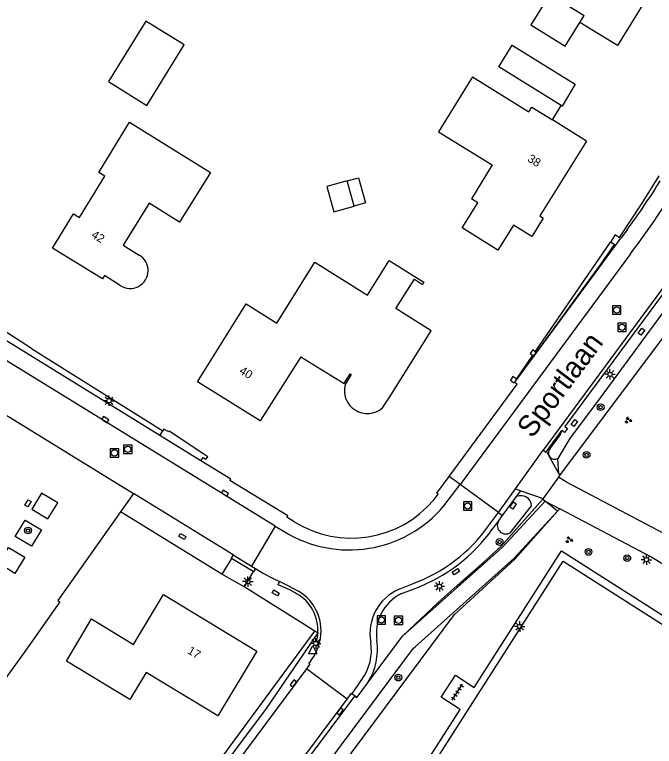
# Model space of a CAD drawing. Extents: x 136000 to 141000, y 400494 to 402006.
# Drawn here: x 138173 to 138249, y 401680.8 to 401767.7 of the extents above; entities that cross this region are included whole.
import ezdxf

# ---------------------------------------------------------------- set-up
doc = ezdxf.new("R2010")
doc.units = 0
for name, color, linetype in [('gg-afsc-erfafscheiding', 7, 'Continuous'), ('gg-afsc-hekwerk', 7, 'Continuous'), ('gg-afsc-muur', 7, 'Continuous'), ('gg-anno-huisnummerreeks BGT', 7, 'Continuous'), ('gg-anno-openbare ruimte label', 7, 'Continuous'), ('gg-bbg-bijgebouw', 7, 'Continuous'), ('gg-bbg-gedigitaliseerde bebouwing', 7, 'Continuous'), ('gg-bbg-gedigitaliseerde bijgebouw', 7, 'Continuous'), ('gg-bbg-hoofdgebouw', 7, 'Continuous'), ('gg-bbg-luifel en loopbrug', 7, 'Continuous'), ('gg-knt-verharding', 7, 'Continuous'), ('gg-knt-verharding nz', 7, 'Continuous'), ('gg-kntw-greppel-droge sloot', 7, 'Continuous'), ('gt-grn-groengrens', 7, 'Continuous'), ('gt-grn-vlakafsluiter', 7, 'Continuous'), ('gt-grn-weggrens', 7, 'Continuous'), ('gt-symb-boom', 7, 'Continuous'), ('gt-symb-groenvak', 7, 'Continuous'), ('gt-symb-kolk', 7, 'Continuous'), ('gt-symb-kolk center center', 7, 'Continuous'), ('gt-symb-lichtmast', 7, 'Continuous'), ('gt-symb-rioolschacht', 7, 'Continuous'), ('gt-symb-tegel verharding', 7, 'Continuous'), ('gt-symb-waterafsluiter', 7, 'Continuous')]:
    doc.layers.add(name, color=color, linetype=linetype)

# ---------------------------------------------------------------- blocks, each defined once
blk = doc.blocks.new('gt0-KOLKCC')
at = {"layer": 'gt-symb-kolk center center'}
blk.add_lwpolyline([(-0.375, 0.2), (0.375, 0.2), (0.375, -0.2), (-0.375, -0.2)], close=True, dxfattribs=at)
blk = doc.blocks.new('gt0-RS')
at = {"layer": 'gt-symb-rioolschacht'}
blk.add_lwpolyline([(-0.5, -0.5), (0.5, -0.5), (0.5, 0.5), (-0.5, 0.5)], close=True, dxfattribs=at)
blk.add_circle((0, 0), 0.375, dxfattribs=at)
blk = doc.blocks.new('gt0-KOLK')
at = {"layer": 'gt-symb-kolk'}
blk.add_lwpolyline([(0, 0), (0.375, 0), (0.375, 0.4), (-0.375, 0.4), (-0.375, 0), (0, 0)], dxfattribs=at)
blk = doc.blocks.new('gt0-LMAST')
at = {"layer": 'gt-symb-lichtmast'}
for p, q in [((-0.182, 0.173), (-0.447, 0.438)), ((-0.005, 0.246), (-0.005, 0.621)), ((0.172, 0.173), (0.437, 0.438)), ((-0.255, -0.004), (-0.63, -0.004)), ((-0.182, -0.181), (-0.447, -0.446)), ((-0.005, -0.254), (-0.005, -0.629)), ((0.437, -0.446), (0.172, -0.181)), ((0.245, -0.004), (0.62, -0.004))]:
    blk.add_line(p, q, dxfattribs=at)
blk.add_circle((-0.005, -0.004), 0.25, dxfattribs=at)
blk = doc.blocks.new('gt0-BOOM')
at = {"layer": 'gt-symb-boom'}
for radius in [0.4, 0.2]:
    blk.add_circle((0, 0), radius, dxfattribs=at)
blk = doc.blocks.new('gt0-GRVAK')
at = {"layer": 'gt-symb-groenvak'}
for p, q in [((-0.11, 0.189), (-0.228, 0.24)), ((-0.182, 0.153), (0.088, 0.153)), ((-0.091, 0.211), (-0.156, 0.322)), ((-0.047, 0.214), (-0.047, 0.393)), ((-0.004, 0.211), (0.061, 0.322)), ((0.015, 0.189), (0.133, 0.24)), ((0.262, -0.052), (0.197, 0.059)), ((0.305, -0.049), (0.305, 0.13)), ((0.349, -0.052), (0.414, 0.059)), ((-0.245, -0.228), (-0.363, -0.177)), ((-0.318, -0.264), (-0.047, -0.264)), ((-0.226, -0.206), (-0.291, -0.095)), ((-0.183, -0.203), (-0.183, -0.024)), ((-0.139, -0.206), (-0.074, -0.095)), ((-0.12, -0.228), (-0.002, -0.177)), ((0.243, -0.074), (0.125, -0.023)), ((0.17, -0.11), (0.441, -0.11)), ((0.368, -0.074), (0.486, -0.023))]:
    blk.add_line(p, q, dxfattribs=at)
blk = doc.blocks.new('gt0-WAFSL')
at = {"layer": 'gt-symb-waterafsluiter'}
for p, q in [((-0.5, -0.333), (0, 0.667)), ((0, 0.667), (0.5, -0.333)), ((0.5, -0.333), (-0.5, -0.333))]:
    blk.add_line(p, q, dxfattribs=at)
blk = doc.blocks.new('gt0-TEG1')
at = {"layer": 'gt-symb-tegel verharding'}
for p, q in [((-1.125, 0), (1.125, 0)), ((-0.9, -0.25), (-0.9, 0.25)), ((-0.45, -0.25), (-0.45, 0.25)), ((0, -0.25), (0, 0.25)), ((0.45, -0.25), (0.45, 0.25)), ((0.9, -0.25), (0.9, 0.25))]:
    blk.add_line(p, q, dxfattribs=at)

msp = doc.modelspace()

# ---------------------------------------------------------------- linework, layer by layer
at = {"layer": 'gg-afsc-erfafscheiding'}
for p, q in [((138234.812, 401727.632), (138243.734, 401740.656)), ((138232.589, 401724.37), (138234.518, 401727.204))]:
    msp.add_line(p, q, dxfattribs=at)
at = {"layer": 'gg-afsc-hekwerk'}
for p, q in [((138237.736, 401712.938), (138250.147, 401729.529)), ((138237.571, 401712.717), (138235.764, 401710.191)), ((138237.571, 401712.717), (138237.736, 401712.938)), ((138235.69, 401710.088), (138230.748, 401704.538)), ((138235.764, 401710.191), (138235.69, 401710.088)), ((138235.993, 401709.89), (138235.69, 401710.088)), ((138237.469, 401708.685), (138235.993, 401709.89)), ((138223.272, 401697.859), (138219.042, 401693.85))]:
    msp.add_line(p, q, dxfattribs=at)
for points in [[(138181.964, 401637.383), (138187.719, 401645.052), (138187.242, 401645.423), (138225.229, 401696.436), (138232.384, 401702.983), (138237.469, 401708.685)], [(138223.272, 401697.859), (138225.535, 401699.873), (138228.801, 401702.704), (138230.748, 401704.538)], [(138247.461, 401653.76), (138218.576, 401672.134), (138238.13, 401702.75), (138267.019, 401684.336), (138247.461, 401653.76)], [(138213.641, 401686.601), (138213.589, 401686.53), (138213.343, 401686.718), (138184.885, 401648.624)]]:
    msp.add_lwpolyline(points, dxfattribs=at)
at = {"layer": 'gg-afsc-muur'}
for p, q in [((138236.871, 401755.163), (138237.902, 401756.864)), ((138234.812, 401727.632), (138234.94, 401727.536)), ((138232.589, 401724.37), (138232.33, 401724.002)), ((138232.33, 401724.002), (138232.288, 401723.942))]:
    msp.add_line(p, q, dxfattribs=at)
for points in [[(138234.812, 401727.632), (138234.525, 401727.849), (138234.218, 401727.437), (138234.518, 401727.204)], [(138234.94, 401727.536), (138234.62, 401727.124), (138234.518, 401727.204)], [(138232.589, 401724.37), (138232.165, 401724.67), (138231.857, 401724.245), (138232.288, 401723.942)]]:
    msp.add_lwpolyline(points, dxfattribs=at)
at = {"layer": 'gg-bbg-bijgebouw'}
msp.add_lwpolyline([(138237.902, 401756.864), (138230.492, 401761.456), (138232.09, 401764.042), (138239.567, 401759.421), (138237.991, 401756.809), (138237.902, 401756.864)], dxfattribs=at)
at = {"layer": 'gg-bbg-gedigitaliseerde bebouwing'}
for p, q in [((138236.53, 401770.11), (138240.636, 401767.565)), ((138229.68, 401749.827), (138227.237, 401745.772)), ((138227.975, 401745.312), (138227.237, 401745.772))]:
    msp.add_line(p, q, dxfattribs=at)
for points in [[(138227.376, 401760.275), (138223.34, 401753.747), (138229.68, 401749.827)], [(138186.628, 401754.907), (138196.238, 401748.936), (138192.566, 401743.023)], [(138194.691, 401724.04), (138200.462, 401733.311), (138204.112, 401731.034), (138208.623, 401738.267), (138214.894, 401734.356), (138217.447, 401738.449), (138221.577, 401735.883)]]:
    msp.add_lwpolyline(points, dxfattribs=at)
at = {"layer": 'gg-bbg-gedigitaliseerde bijgebouw'}
msp.add_line((138213.315, 401744.928), (138212.481, 401747.928), dxfattribs=at)
for points in [[(138184.111, 401759.713), (138188.671, 401756.894), (138193.104, 401764.064), (138188.544, 401766.883), (138184.111, 401759.713)], [(138212.481, 401747.928), (138210.073, 401747.258), (138210.906, 401744.258), (138213.315, 401744.928)]]:
    msp.add_lwpolyline(points, dxfattribs=at)
at = {"layer": 'gg-bbg-hoofdgebouw'}
for p, q in [((138240.127, 401766.74), (138240.636, 401767.565)), ((138240.911, 401752.65), (138236.871, 401755.163)), ((138185.875, 401740.28), (138187.755, 401739.119)), ((138185.517, 401735.515), (138183.646, 401736.672)), ((138221.577, 401735.883), (138221.417, 401735.629)), ((138216.652, 401720.965), (138217.471, 401722.15))]:
    msp.add_line(p, q, dxfattribs=at)
for points in [[(138248.437, 401770.254), (138244.58, 401763.992), (138240.127, 401766.74)], [(138227.376, 401760.275), (138234.068, 401756.129), (138234.417, 401756.689), (138236.871, 401755.163)], [(138183.646, 401736.672), (138183.409, 401736.289), (138177.482, 401739.95), (138179.967, 401744.001), (138180.684, 401743.563), (138183.686, 401748.479), (138182.969, 401748.916), (138186.628, 401754.907)], [(138240.911, 401752.65), (138235.361, 401743.77), (138235.771, 401743.51), (138234.401, 401741.31)], [(138192.566, 401743.023), (138188.95, 401745.257), (138185.875, 401740.28)], [(138234.401, 401741.31), (138232.219, 401742.669), (138230.363, 401739.69), (138226.119, 401742.334), (138227.975, 401745.312)], [(138217.471, 401722.15), (138222.438, 401730.13), (138218.25, 401732.75), (138220.456, 401736.237), (138221.417, 401735.629)], [(138206.952, 401727.034), (138202.131, 401719.43), (138194.691, 401724.04)], [(138206.952, 401727.034), (138212.119, 401723.854), (138212.826, 401725.005), (138212.963, 401724.92), (138212.24, 401723.743)], [(138179.131, 401690.86), (138182.111, 401695.9), (138187.101, 401692.87), (138190.661, 401698.8), (138201.761, 401692.06), (138197.131, 401684.37)], [(138197.131, 401684.37), (138188.594, 401689.538), (138186.642, 401686.313), (138179.131, 401690.86)]]:
    msp.add_lwpolyline(points, dxfattribs=at)
for centre, radius, start, end in [((138186.71, 401737.271), 2.123, 235.81911, 60.50225), ((138214.864, 401723.018), 2.722, 164.55049, 311.05667)]:
    msp.add_arc(centre, radius, start, end, dxfattribs=at)
at = {"layer": 'gg-bbg-luifel en loopbrug'}
for points in [[(138236.53, 401770.11), (138234.278, 401766.476), (138238.385, 401763.93), (138240.127, 401766.74)], [(138212.481, 401747.928), (138213.83, 401748.303), (138214.664, 401745.303), (138213.315, 401744.928)]]:
    msp.add_lwpolyline(points, dxfattribs=at)
at = {"layer": 'gg-knt-verharding'}
for p, q in [((138245.727, 401742.128), (138244.971, 401741.105)), ((138244.799, 401741.216), (138244.324, 401741.525)), ((138244.971, 401741.105), (138244.799, 401741.216)), ((138244.187, 401740.349), (138243.734, 401740.656)), ((138244.338, 401740.247), (138244.187, 401740.349)), ((138246.126, 401739.267), (138225.887, 401711.875)), ((138251.213, 401736.906), (138235.738, 401715.94)), ((138190.203, 401717.68), (138190.578, 401718.25)), ((138236.142, 401715.782), (138237.976, 401718.261)), ((138236.142, 401715.782), (138237.633, 401713.122)), ((138237.633, 401713.122), (138237.736, 401712.938)), ((138223.958, 401709.312), (138225.887, 401711.875)), ((138230.437, 401708.534), (138225.887, 401711.875)), ((138232.475, 401711.346), (138233.119, 401711.119)), ((138187.108, 401710.793), (138185.558, 401708.609)), ((138198.921, 401703.512), (138187.108, 401710.793)), ((138232.603, 401710.422), (138233.119, 401711.119)), ((138233.119, 401711.119), (138235.764, 401710.191)), ((138230.932, 401708.167), (138232.603, 401710.422)), ((138235.993, 401709.89), (138237.741, 401708.98)), ((138237.741, 401708.98), (138237.469, 401708.685)), ((138230.431, 401707.49), (138230.932, 401708.167)), ((138230.437, 401708.534), (138230.932, 401708.167)), ((138229.753, 401706.574), (138230.431, 401707.49)), ((138203.938, 401706.915), (138201.126, 401702.165)), ((138203.938, 401706.915), (138204.985, 401706.273)), ((138198.752, 401703.087), (138197.597, 401701.208)), ((138201.323, 401701.53), (138198.752, 401703.087)), ((138201.126, 401702.165), (138201.583, 401701.886)), ((138201.323, 401701.53), (138200.226, 401699.723)), ((138204.264, 401699.947), (138204.445, 401700.338)), ((138218.866, 401698.875), (138220.44, 401699.486)), ((138219.051, 401693.84), (138223.402, 401697.713)), ((138214.89, 401688.261), (138219.042, 401693.85)), ((138207.625, 401689.967), (138190.192, 401666.567)), ((138212.459, 401686.347), (138207.625, 401689.967)), ((138214.979, 401688.404), (138214.89, 401688.261)), ((138213.082, 401687.011), (138213.641, 401686.601))]:
    msp.add_line(p, q, dxfattribs=at)
for points in [[(138203.938, 401706.915), (138158.931, 401734.573), (138145.019, 401743.168)], [(138232.359, 401723.981), (138232.62, 401724.347), (138244.338, 401740.247)], [(138251.532, 401736.634), (138250.841, 401735.684), (138251.175, 401735.44), (138250.836, 401734.966), (138250.484, 401735.194), (138238.341, 401718.748), (138238.641, 401718.508), (138238.292, 401718.044), (138237.976, 401718.261)], [(138190.203, 401717.68), (138171.68, 401729.108), (138170.387, 401729.931)], [(138258.023, 401728.318), (138258.126, 401727.804), (138257.631, 401726.959), (138267.675, 401720.611), (138256.132, 401702.412), (138250.077, 401706.048), (138238.521, 401712.12), (138237.571, 401712.717)], [(138224.604, 401712.82), (138232.661, 401723.758), (138232.359, 401723.981)], [(138195.1, 401714.664), (138195.369, 401715.086), (138195.68, 401714.86), (138195.914, 401715.165), (138195.446, 401715.448), (138191.338, 401718.207), (138191.287, 401718.105), (138190.698, 401718.432), (138190.578, 401718.25)], [(138235.738, 401715.94), (138236.071, 401715.686), (138236.142, 401715.782)], [(138206.188, 401707.433), (138205.32, 401707.969), (138205.422, 401708.134), (138198.537, 401712.351), (138198.64, 401712.483), (138195.1, 401714.664)], [(138222.791, 401710.064), (138223.279, 401710.731), (138223.136, 401710.827), (138224.604, 401712.82)], [(138176.935, 401707.764), (138178.108, 401709.694), (138176.171, 401710.846), (138175.013, 401708.938), (138176.935, 401707.764)], [(138223.402, 401697.713), (138230.881, 401704.37), (138235.993, 401709.89)], [(138259.623, 401696.504), (138248.526, 401703.251), (138237.741, 401708.98)], [(138185.558, 401708.609), (138178.093, 401698.094), (138178.344, 401697.925), (138174.307, 401692.187)], [(138237.469, 401708.685), (138232.311, 401703.1), (138220.551, 401692.573)], [(138174.224, 401707.624), (138176.163, 401706.475), (138174.963, 401704.537), (138173.025, 401705.683), (138174.224, 401707.624)], [(138172.251, 401704.389), (138174.173, 401703.22), (138173, 401701.301), (138171.095, 401702.462), (138172.251, 401704.389)], [(138188.449, 401644.013), (138190.053, 401646.555), (138197.98, 401641.552), (138225.877, 401685.139), (138223.653, 401686.595), (138225.329, 401689.21), (138227.558, 401687.765), (138237.93, 401703.971), (138272.043, 401682.264), (138272.69, 401683.28), (138273.067, 401683.039)], [(138198.921, 401703.512), (138198.7, 401703.118), (138198.752, 401703.087)], [(138201.583, 401701.886), (138201.364, 401701.505), (138201.323, 401701.53)], [(138201.583, 401701.886), (138202.398, 401701.384), (138203.269, 401700.899), (138204.445, 401700.338)], [(138208.986, 401694.226), (138208.921, 401693.706), (138208.802, 401693.195), (138209.197, 401693.135)], [(138180.272, 401638.646), (138181.479, 401640.257), (138183.097, 401639.062), (138187.495, 401644.921), (138185.894, 401646.143), (138193.517, 401656.399), (138193.283, 401656.565), (138194.463, 401658.136), (138194.696, 401657.988), (138220.345, 401692.422), (138220.551, 401692.573)], [(138174.307, 401692.187), (138166.131, 401680.94), (138159.71, 401684.904)], [(138208.145, 401690.918), (138207.932, 401690.627), (138208.058, 401690.548), (138207.625, 401689.967)], [(138213.641, 401686.601), (138213.652, 401686.593), (138214.89, 401688.261)], [(138212.459, 401686.347), (138213, 401687.071), (138213.082, 401687.011)], [(138184.514, 401648.9), (138198.751, 401667.993), (138212.459, 401686.347)]]:
    msp.add_lwpolyline(points, dxfattribs=at)
for centre, radius, start, end in [((138164.443, 401801.358), 102.603, 322.75985, 334.95376), ((138180.325, 401790.741), 81.49, 323.37652, 328.29877), ((138212.971, 401718.331), 12.836, 238.10143, 319.90762), ((138212.702, 401718.842), 14.749, 238.45277, 319.74733), ((138213.537, 401718.218), 19.963, 290.2291, 324.31945), ((138199.591, 401687.352), 13.434, 59.19147, 69.64637), ((138204.051, 401694.576), 4.947, 355.94716, 60.70416), ((138221.28, 401694.113), 5.339, 116.87911, 189.02074), ((138203.837, 401694.32), 5.49, 321.70051, 347.52939), ((138208.549, 401692.305), 7.521, 328.75417, 7.41636)]:
    msp.add_arc(centre, radius, start, end, dxfattribs=at)
at = {"layer": 'gg-knt-verharding nz'}
for p, q in [((138244.338, 401740.247), (138244.971, 401741.105)), ((138195.1, 401714.664), (138190.203, 401717.68)), ((138232.475, 401711.346), (138235.738, 401715.94)), ((138230.437, 401708.534), (138232.475, 401711.346)), ((138229.276, 401706.932), (138230.437, 401708.534)), ((138198.921, 401703.512), (138201.126, 401702.165)), ((138218.637, 401699.426), (138220.235, 401700.059)), ((138213.082, 401687.011), (138214.224, 401688.683))]:
    msp.add_line(p, q, dxfattribs=at)
msp.add_lwpolyline([(138206.658, 401699.207), (138205.564, 401699.8), (138204.445, 401700.338)], dxfattribs=at)
for centre, radius, start, end in [((138213.599, 401718.171), 19.29, 290.12218, 324.36227), ((138203.92, 401694.495), 5.449, 345.54249, 59.84189), ((138220.91, 401694.171), 5.725, 113.38538, 190.50459), ((138209.29, 401692.203), 6.061, 324.49496, 8.77117)]:
    msp.add_arc(centre, radius, start, end, dxfattribs=at)
at = {"layer": 'gg-kntw-greppel-droge sloot'}
msp.add_line((138231.885, 401706.151), (138234.36, 401709.316), dxfattribs=at)
for points in [[(138255.574, 401740.03), (138253.214, 401736.936), (138250.863, 401733.52), (138241.955, 401721.421), (138238.979, 401717.419), (138237.514, 401714.962)], [(138236.597, 401716.145), (138237.781, 401717.705), (138237.976, 401718.261)]]:
    msp.add_lwpolyline(points, dxfattribs=at)
for centre, radius, start, end in [((138237.123, 401715.606), 0.753, 134.26535, 301.2966), ((138233.11, 401709.279), 1.251, 1.70499, 113.91565), ((138231.323, 401706.999), 1.018, 151.18416, 303.53141)]:
    msp.add_arc(centre, radius, start, end, dxfattribs=at)
at = {"layer": 'gt-grn-groengrens'}
for p, q in [((138174.982, 401728.007), (138190.578, 401718.25)), ((138237.633, 401713.122), (138237.514, 401714.962)), ((138197.597, 401701.208), (138185.558, 401708.609)), ((138200.226, 401699.723), (138197.597, 401701.208)), ((138208.624, 401694.453), (138200.226, 401699.723)), ((138188.863, 401667.559), (138208.624, 401694.453)), ((138208.986, 401694.226), (138208.624, 401694.453))]:
    msp.add_line(p, q, dxfattribs=at)
for points in [[(138249.478, 401748.54), (138247.465, 401745.265), (138244.799, 401741.216)], [(138244.187, 401740.349), (138242.608, 401738.053), (138234.94, 401727.536)], [(138208.986, 401694.226), (138202.848, 401685.234), (138189.366, 401667.183), (138190.192, 401666.567)]]:
    msp.add_lwpolyline(points, dxfattribs=at)
at = {"layer": 'gt-grn-vlakafsluiter'}
for p, q in [((138244.324, 401741.525), (138243.734, 401740.656)), ((138174.982, 401728.007), (138170.835, 401730.665)), ((138232.359, 401723.981), (138232.33, 401724.002)), ((138223.272, 401697.859), (138223.402, 401697.713)), ((138219.051, 401693.84), (138219.042, 401693.85))]:
    msp.add_line(p, q, dxfattribs=at)
at = {"layer": 'gt-grn-weggrens'}
for p, q in [((138171.417, 401720.437), (138187.108, 401710.793)), ((138225.887, 401711.875), (138224.604, 401712.82))]:
    msp.add_line(p, q, dxfattribs=at)

# ---------------------------------------------------------------- block references
at = {"layer": 'gt-symb-boom'}
for p in [(138242.579, 401721.039), (138240.908, 401715.376), (138174.564, 401706.391), (138230.582, 401705.027), (138241.137, 401703.847), (138245.74, 401703.117), (138218.548, 401688.922)]:
    msp.add_blockref('gt0-BOOM', p, dxfattribs=at)
at = {"layer": 'gt-symb-groenvak'}
for p in [(138245.845, 401719.485), (138238.819, 401705.28)]:
    msp.add_blockref('gt0-GRVAK', p, dxfattribs=at)
at = {"layer": 'gt-symb-kolk'}
for p, rotation in [((138183.633, 401719.402), -32.00452783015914), ((138197.853, 401710.657), -31.729094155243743), ((138206.245, 401688.114), 53.33184722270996), ((138211.468, 401685.021), -126.74885040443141)]:
    msp.add_blockref('gt0-KOLK', p, dxfattribs=dict(at, rotation=rotation))
at = {"layer": 'gt-symb-kolk center center'}
for p, rotation in [((138247.427, 401729.999), 53.441603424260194), ((138239.452, 401719.155), 54.232491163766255), ((138174.556, 401709.62), -122.20812811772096), ((138232.188, 401709.364), -124.39962501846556), ((138192.905, 401705.676), 150.45630320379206), ((138225.377, 401701.492), -146.86720588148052), ((138203.991, 401698.984), 149.17602612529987)]:
    msp.add_blockref('gt0-KOLKCC', p, dxfattribs=dict(at, rotation=rotation))
at = {"layer": 'gt-symb-lichtmast'}
for p in [(138243.691, 401724.949), (138184.186, 401721.813), (138248.025, 401702.932), (138200.679, 401700.327), (138223.433, 401699.771), (138232.971, 401694.993), (138208.742, 401692.984)]:
    msp.add_blockref('gt0-LMAST', p, dxfattribs=at)
at = {"layer": 'gt-symb-rioolschacht'}
for p in [(138244.496, 401732.584), (138245.127, 401730.519), (138184.836, 401715.612), (138186.42, 401716.032), (138226.777, 401709.296), (138216.539, 401695.759), (138218.571, 401695.729)]:
    msp.add_blockref('gt0-RS', p, dxfattribs=at)
at = {"layer": 'gt-symb-tegel verharding', "rotation": 56.91369260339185}
msp.add_blockref('gt0-TEG1', (138225.573, 401687.187), dxfattribs=at)
at = {"layer": 'gt-symb-waterafsluiter'}
msp.add_blockref('gt0-WAFSL', (138208.387, 401692.079), dxfattribs=at)

# ---------------------------------------------------------------- texts
at = {"layer": 'gg-anno-huisnummerreeks BGT'}
for s, rotation, p in [('38', 328, (138233.811, 401750.303)), ('42', 328.3, (138181.998, 401741.274)), ('40', 328.2, (138199.58, 401725.128)), ('17', 328.7, (138193.418, 401691.863))]:
    msp.add_text(s, height=1, rotation=rotation, dxfattribs=at).set_placement(p)
at = {"layer": 'gg-anno-openbare ruimte label'}
msp.add_text('Sportlaan', height=2.5, rotation=53.3, dxfattribs=at).set_placement((138234.456, 401717.244))

doc.saveas('drawing.dxf')
